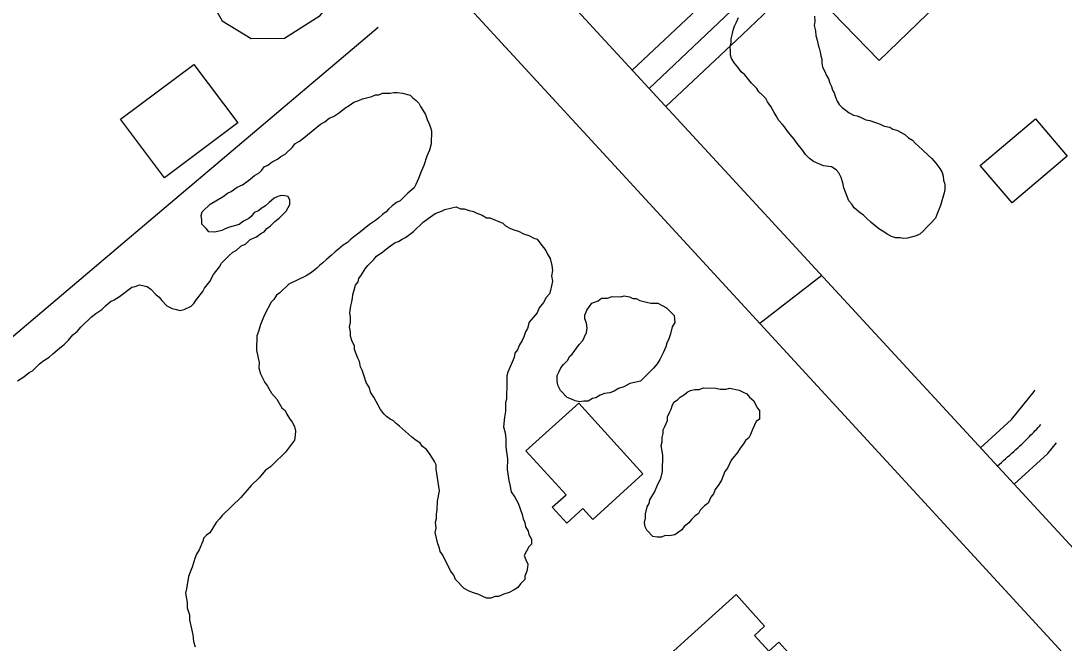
# Model space of a CAD drawing. Extents: x 3887375 to 3925618, y 296674 to 322633.
# Drawn here: x 3896989 to 3897618, y 305702 to 306078 of the extents above; entities that cross this region are included whole.
import ezdxf

# ---------------------------------------------------------------- set-up
doc = ezdxf.new("R2010")
doc.units = 0
for name, color, linetype in [('V-BLDG-OTLN', 7, 'Continuous'), ('V-RIVR-EDGE', 7, 'Continuous'), ('V-ROAD-CNTR', 7, 'Continuous'), ('V-SITE-VEGE', 7, 'Continuous'), ('V-TOPO-SHOR', 7, 'Continuous')]:
    doc.layers.add(name, color=color, linetype=linetype)

msp = doc.modelspace()

# ---------------------------------------------------------------- linework, layer by layer
at = {"layer": 'V-BLDG-OTLN'}
for points in [[(3897559.2, 306104.6), (3897506.74, 306053.9), (3897471.52, 306090.35), (3897524.01, 306141.01)], [(3897075.58, 305982.88), (3897049.03, 306018.3), (3897093.28, 306051.47), (3897119.83, 306016.05)], [(3897620.31, 305996.04), (3897587.05, 305967.81), (3897567.87, 305990.41), (3897601.13, 306018.64)], [(3897325.51, 305846.74), (3897364.3, 305804.04), (3897334.1, 305776.61), (3897328.07, 305783.24), (3897318.26, 305774.33), (3897309.54, 305783.93), (3897317.88, 305791.52), (3897293.66, 305818.11)], [(3897370.34, 305685.84), (3897420.44, 305731.15), (3897437.71, 305712.05), (3897431.59, 305706.51), (3897440.18, 305697.02), (3897446.24, 305702.5), (3897463.71, 305683.19), (3897428.74, 305651.56), (3897441.53, 305637.42), (3897415.62, 305613.99), (3897410.91, 305619.2), (3897397.97, 305607.46), (3897392.75, 305613.24), (3897391.45, 305612.07), (3897386.39, 305617.74), (3897401.65, 305631.32), (3897399.9, 305633.29), (3897409.6, 305641.91), (3897398.7, 305654.19), (3897411.08, 305665.18), (3897397.47, 305680.51), (3897384.82, 305669.28)]]:
    msp.add_lwpolyline(points, close=True, dxfattribs=at)
at = {"layer": 'V-RIVR-EDGE'}
msp.add_spline([(3894498.05, 310522.42), (3894530.03, 310496.11), (3894553.78, 310474.69), (3894579.94, 310451.31), (3894614.83, 310419.17), (3894633.24, 310400.67), (3894662.79, 310372.43), (3894685.08, 310353.44), (3894692.35, 310347.11), (3894709.79, 310328.13), (3894746.59, 310285.3), (3894785.84, 310252.18), (3894809.57, 310225.9), (3894830.41, 310205.45), (3894852.71, 310189.85), (3894866.75, 310171.85), (3894915.18, 310120.25), (3894950.06, 310083.74), (3894971.37, 310062.81), (3894999, 310039.43), (3895025.16, 310017.03), (3895052.79, 309992.68), (3895092.99, 309952.27), (3895110.91, 309932.8), (3895141.44, 309903.1), (3895188.91, 309855.88), (3895222.82, 309821.31), (3895255.75, 309784.32), (3895319.22, 309722.49), (3895350.7, 309688.42), (3895358.44, 309676.26), (3895364.73, 309669.44), (3895374.92, 309663.11), (3895388.97, 309650.44), (3895410.77, 309628.05), (3895448.54, 309583.28), (3895480.52, 309554.06), (3895503.76, 309527.78), (3895533.8, 309499.54), (3895577.4, 309454.75), (3895606.95, 309425.54), (3895653.45, 309378.81), (3895685.92, 309349.1), (3895719.83, 309314.54), (3895749.38, 309285.81), (3895790.55, 309242.49), (3895837.06, 309195.75), (3895863.69, 309164.12), (3895900.02, 309127.61), (3895944.1, 309081.37), (3895955.73, 309070.65), (3895974.63, 309054.58), (3896002.25, 309033.14), (3896032.78, 309003.93), (3896062.81, 308972.29), (3896082.67, 308950.39), (3896119.48, 308911.93), (3896139.34, 308892.46), (3896151.96, 308889.51), (3896163.12, 308883.66), (3896167.95, 308873.93), (3896170.35, 308862.27), (3896184.39, 308844.27), (3896211.03, 308816.04), (3896224.12, 308810.18), (3896236.73, 308802.37), (3896249.8, 308786.8), (3896255.61, 308776.59), (3896270.64, 308766.35), (3896280.32, 308753.22), (3896295.82, 308737.15), (3896375.27, 308661.2), (3896425.17, 308610.08), (3896464.41, 308570.65), (3896519.63, 308515.64), (3896548.69, 308483.03), (3896563.22, 308467.45), (3896597.61, 308430.94), (3896635.89, 308396.37), (3896666.41, 308365.7), (3896681.42, 308349.64), (3896712.43, 308320.42), (3896746.34, 308287.31), (3896777.36, 308260.04), (3896801.58, 308235.7), (3896820.47, 308215.26), (3896842.76, 308195.29), (3896851.46, 308181.19), (3896882.46, 308148.57), (3896918.81, 308116.43), (3896962.9, 308074.56), (3896997.76, 308033.19), (3897029.24, 307998.63), (3897042.32, 307985), (3897083.5, 307945.57), (3897107.23, 307918.31), (3897123.21, 307898.85), (3897130, 307898.83), (3897142.13, 307892.97), (3897145.99, 307882.28), (3897149.85, 307874.01), (3897162.93, 307860.38), (3897188.6, 307833.12), (3897229.29, 307788.83), (3897267.56, 307752.31), (3897300.5, 307715.81), (3897334.4, 307680.27), (3897361.53, 307651.07), (3897384.78, 307628.19), (3897411.42, 307598.98), (3897445.81, 307563.45), (3897494.26, 307516.71), (3897543.17, 307462.68), (3897584.83, 307418.38), (3897609.05, 307394.04), (3897646.83, 307355.58), (3897678.81, 307323.94), (3897715.15, 307290.34), (3897751.96, 307253.34), (3897766.97, 307236.31), (3897837.68, 307158.43), (3897886.6, 307104.4), (3897936, 307048.43), (3897965.54, 307015.34), (3898010.59, 306970.06), (3898027.54, 306949.14), (3898044.99, 306935.98), (3898063.87, 306914.08), (3898089.05, 306882.46), (3898117.14, 306854.7), (3898160.23, 306801.18), (3898195.59, 306763.7), (3898235.79, 306719.89), (3898261.46, 306693.6), (3898297.3, 306650.78), (3898332.65, 306612.33), (3898369.94, 306568.04), (3898397.54, 306534.95), (3898422.23, 306505.75), (3898462.9, 306455.14), (3898495.34, 306417.18), (3898521.97, 306382.15), (3898601.37, 306284.34), (3898652.22, 306228.37), (3898693.37, 306177.28), (3898729.68, 306130.57), (3898777.13, 306074.12), (3898825.55, 306014.26), (3898848.79, 305986.04), (3898903.98, 305917.43), (3898957.25, 305854.65), (3898984.35, 305818.16), (3899049.73, 305744.67), (3899107.84, 305679.45), (3899129.14, 305651.72), (3899142.69, 305630.31), (3899156.24, 305611.83), (3899175.12, 305587.98), (3899224.03, 305529.59), (3899255.99, 305493.57), (3899288.9, 305449.3), (3899312.61, 305415.24), (3899375.55, 305336.9), (3899410.9, 305296.02), (3899442.85, 305252.24), (3899470.43, 305211.86), (3899531.42, 305133.52), (3899579.35, 305071.24), (3899616.14, 305025.99), (3899647.13, 304986.09), (3899690.7, 304931.1), (3899729.41, 304876.62), (3899753.62, 304846.93), (3899770.56, 304821.64), (3899817.5, 304755.48), (3899845.56, 304713.16), (3899868.3, 304677.16), (3899889.6, 304650.4), (3899911.39, 304623.64), (3899955.44, 304569.14), (3899987.39, 304526.81), (3900012.56, 304494.21), (3900025.63, 304476.21), (3900037.24, 304456.75), (3900061.94, 304431.93), (3900070.67, 304424.13), (3900074.53, 304414.41), (3900074.99, 304404.21), (3900073.03, 304397.9), (3900071.55, 304388.68), (3900071.54, 304383.82), (3900075.9, 304378.96), (3900087.05, 304374.07), (3900096.26, 304367.74), (3900108.39, 304362.37), (3900117.11, 304353.6), (3900140.84, 304326.35), (3900165.54, 304299.09), (3900226.07, 304227.55), (3900277.87, 304164.29), (3900319.98, 304105.91), (3900352.41, 304062.61), (3900384.36, 304023.2), (3900411.47, 303988.16), (3900438.1, 303954.1), (3900462.8, 303926.85), (3900556.24, 303812.49), (3900597.89, 303762.85), (3900633.71, 303716.63), (3900652.59, 303691.33), (3900701.96, 303626.62), (3900774.57, 303530.77), (3900849.12, 303437.34), (3900903.35, 303371.16), (3900928.05, 303343.42), (3900948.87, 303317.63), (3901001.17, 303258.26), (3901038.95, 303216.88), (3901074.78, 303173.09), (3901092.2, 303147.31), (3901171.6, 303050.47), (3901205, 303008.62), (3901238.41, 302968.23), (3901274.74, 302927.83), (3901303.3, 302893.77), (3901343.98, 302847.53), (3901366.73, 302816.4), (3901404.5, 302770.17), (3901454.38, 302715.17), (3901507.18, 302659.19), (3901551.73, 302608.09), (3901584.66, 302570.61), (3901650.02, 302491.29), (3901680.99, 302443.62), (3901717.76, 302388.17), (3901785.52, 302298.16), (3901789.55, 302293.3)], degree=3, dxfattribs=at)
at = {"layer": 'V-ROAD-CNTR'}
for points in [[(3894371.05, 309296.79), (3895247.1, 308350.16), (3895855.91, 307682.01), (3896518.9, 306958), (3897377.51, 306026.63), (3898170.2, 305166.42), (3899138.1, 304112.58), (3899638.53, 303569.43)], [(3894332.83, 309265.64), (3895354.36, 308156.78), (3896156.88, 307283.54), (3897344.8, 305992.84), (3898830.34, 304376.58), (3899598.23, 303541.09)], [(3897105.89, 306252.43), (3897073.02, 306208.93), (3897072.4, 306185.69), (3897078.39, 306158.53), (3897085.5, 306133.04), (3897093.94, 306106.27), (3897110.31, 306077.84), (3897127.9, 306067), (3897147.94, 306067.39), (3897169.51, 306080.96), (3897185.27, 306100.99), (3897217.19, 306131.49)], [(3897378.14, 306025.95), (3897424.11, 306069.29), (3897483.29, 306125.79), (3897504.07, 306147.46), (3897515.31, 306173.16), (3897513.63, 306195.58), (3897505.51, 306208.29), (3897497.98, 306219.88)], [(3897367.97, 306036.98), (3897413.78, 306080.17), (3897472.69, 306136.41), (3897491.39, 306155.91), (3897500.08, 306175.76), (3897498.95, 306190.68), (3897492.89, 306200.17), (3897485.4, 306211.72)], [(3897357.81, 306048.01), (3897403.46, 306091.05), (3897462.09, 306147.04), (3897478.72, 306164.37), (3897484.84, 306178.35), (3897484.28, 306185.79), (3897480.28, 306192.05), (3897472.82, 306203.55)], [(3897472.14, 305923.94), (3897434.75, 305894.97)], [(3897568.03, 305819.9), (3897586.62, 305837.01), (3897600.3, 305853.88), (3897600.71, 305854.84)], [(3897588.35, 305797.83), (3897608.54, 305816.41), (3897613.84, 305822.94)]]:
    msp.add_lwpolyline(points, dxfattribs=at)
msp.add_spline([(3897578.19, 305808.86), (3897597.58, 305826.71), (3897604.44, 305833.91)], degree=3, dxfattribs=at)
at = {"layer": 'V-SITE-VEGE'}
for points in [[(3897541, 305991.77), (3897543.4, 305988.59), (3897544.77, 305986.13), (3897545.44, 305984.02), (3897545.75, 305981.57), (3897546.42, 305979.11), (3897546.38, 305975.97), (3897546, 305973.88), (3897543.79, 305966.22), (3897543.07, 305964.13), (3897541.99, 305961.7), (3897540.89, 305958.57), (3897538.05, 305955.46), (3897535.58, 305953.05), (3897533.44, 305950.63), (3897531.32, 305948.91), (3897529.21, 305947.89), (3897523.95, 305946.57), (3897521.5, 305946.25), (3897519.41, 305946.63), (3897516.61, 305946.67), (3897514.17, 305947.4), (3897511.75, 305948.83), (3897509.67, 305950.26), (3897506.55, 305952.05), (3897502.06, 305955.95), (3897498.95, 305958.79), (3897497.23, 305960.56), (3897495.49, 305961.64), (3897491.69, 305964.84), (3897490.32, 305966.95), (3897488.6, 305969.07), (3897485.57, 305976.8), (3897484.91, 305979.96), (3897483.91, 305983.12), (3897482.55, 305985.93), (3897480.82, 305987.71), (3897478.05, 305989.49), (3897473.17, 305990.26), (3897470.39, 305991.34), (3897467.26, 305992.79), (3897464.84, 305994.56), (3897462.42, 305997.04), (3897460.71, 305999.52), (3897457.27, 306003.76), (3897455.56, 306006.23), (3897454.18, 306007.99), (3897451.43, 306011.18), (3897449.72, 306013.65), (3897448.34, 306015.41), (3897446.28, 306017.54), (3897444.57, 306020.36), (3897443.55, 306022.47), (3897441.5, 306025.99), (3897439.44, 306028.82), (3897438.42, 306030.93), (3897436.7, 306032.7), (3897434.28, 306034.83), (3897432.91, 306036.95), (3897429.81, 306040.14), (3897425.68, 306045.09), (3897423.61, 306046.86), (3897421.55, 306049.69), (3897419.49, 306052.16), (3897417.78, 306054.98), (3897417.11, 306057.09), (3897417.14, 306059.54), (3897416.82, 306061.99), (3897417.56, 306064.77), (3897417.59, 306066.87), (3897418.33, 306070.01), (3897418.71, 306072.1), (3897419.44, 306074.54), (3897420.52, 306076.62), (3897421.96, 306079.74)], [(3897467.76, 306080.52), (3897468.07, 306077.36), (3897467.69, 306074.92), (3897468.34, 306071.77), (3897468.65, 306068.97), (3897469.31, 306066.16), (3897469.97, 306063.36), (3897470.65, 306061.25), (3897471.31, 306058.79), (3897471.63, 306056.69), (3897472.3, 306054.59), (3897472.27, 306052.14), (3897472.58, 306049.69), (3897473.95, 306047.22), (3897474.96, 306044.76), (3897476.33, 306042.65), (3897477, 306040.19), (3897478.02, 306038.08), (3897478.69, 306035.97), (3897479.71, 306034.21), (3897480.38, 306031.75), (3897481.39, 306029.29), (3897482.76, 306027.18), (3897484.48, 306025.41), (3897486.91, 306023.62), (3897488.64, 306022.2), (3897491.41, 306020.77), (3897493.5, 306020.39), (3897495.94, 306019.31), (3897498.71, 306017.87), (3897501.16, 306017.49), (3897507.42, 306015.3), (3897509.85, 306014.22), (3897513.33, 306013.48), (3897515.07, 306012.4), (3897517.5, 306011.67), (3897522.36, 306009.16), (3897524.43, 306007.03), (3897526.86, 306005.6), (3897528.58, 306003.83), (3897533.07, 305999.92), (3897536.52, 305996.38), (3897538.59, 305994.6), (3897541, 305991.77)], [(3897131, 305947.24), (3897133.64, 305949.29), (3897135.75, 305950.32), (3897137.35, 305952.39), (3897139.47, 305953.93), (3897142.12, 305956.51), (3897144.76, 305958.57), (3897149.01, 305962.7), (3897151.16, 305966.85), (3897151.2, 305969.47), (3897150.18, 305971.58), (3897148.09, 305972.13), (3897146, 305972.16), (3897143.9, 305971.66), (3897141.79, 305970.65), (3897138.61, 305968.07), (3897136.49, 305966.01), (3897133.85, 305964.47), (3897132.26, 305962.93), (3897129.63, 305961.91), (3897128.03, 305959.84), (3897126.44, 305958.29), (3897123.27, 305956.77), (3897120.63, 305954.71), (3897114.85, 305953.22), (3897112.22, 305952.21), (3897110.11, 305951.19), (3897105.91, 305950.2), (3897102.25, 305950.25), (3897100.7, 305952.36), (3897098.12, 305955.02), (3897098.16, 305957.64), (3897097.67, 305960.26), (3897098.22, 305962.35), (3897103, 305966.99), (3897110.92, 305971.59), (3897113.56, 305973.65), (3897115.67, 305974.67), (3897119.37, 305977.24), (3897122.53, 305978.76), (3897126.23, 305981.33), (3897129.94, 305984.42), (3897132.58, 305985.96), (3897134.17, 305987.51), (3897135.77, 305989.58), (3897137.88, 305990.6), (3897140.52, 305992.65), (3897143.68, 305994.18), (3897145.8, 305995.72), (3897148.43, 305997.26), (3897152.68, 306001.38), (3897154.28, 306003.46), (3897156.92, 306004.99), (3897159.56, 306007.05), (3897169.62, 306015.29), (3897172.26, 306016.82), (3897174.91, 306018.88), (3897177.54, 306019.89), (3897181.24, 306022.46), (3897184.42, 306025.03), (3897187.06, 306026.57), (3897189.7, 306028.62), (3897192.85, 306029.63), (3897194.96, 306030.64), (3897200.74, 306032.14), (3897202.85, 306033.16), (3897204.94, 306033.12), (3897207.05, 306034.14), (3897211.76, 306034.08), (3897213.86, 306034.57), (3897215.96, 306034.54), (3897219.09, 306033.98), (3897223.79, 306032.87), (3897225.33, 306031.28), (3897227.41, 306029.68), (3897228.96, 306028.08), (3897229.97, 306025.98), (3897231.52, 306023.86), (3897233.05, 306021.22)], [(3897233.05, 306021.22), (3897234.06, 306018.07), (3897235.07, 306015.96), (3897236.08, 306013.33), (3897236.58, 306011.23), (3897236.47, 306003.38), (3897235.37, 305999.73), (3897233.75, 305996.08), (3897232.1, 305990.35), (3897230.48, 305986.71), (3897228.85, 305982.54), (3897227.23, 305978.9), (3897226.16, 305976.82), (3897222.45, 305973.73), (3897217.68, 305969.08), (3897215.57, 305968.07), (3897212.92, 305966.01), (3897210.8, 305963.94), (3897209.21, 305962.39), (3897207.09, 305960.85), (3897204.97, 305958.79), (3897202.86, 305957.25), (3897199.16, 305954.68), (3897192.8, 305949.53), (3897190.69, 305947.99), (3897187.51, 305945.41), (3897185.92, 305943.87), (3897183.28, 305942.33), (3897180.63, 305939.75), (3897178.51, 305938.21), (3897176.39, 305936.15), (3897173.21, 305933.57), (3897171.09, 305931.51), (3897168.98, 305929.96), (3897167.38, 305928.41), (3897164.21, 305925.84), (3897161.04, 305923.79), (3897150.5, 305918.7), (3897145.19, 305913.54), (3897143.08, 305912), (3897141.47, 305909.4), (3897139.88, 305907.85), (3897136.12, 305900.58), (3897133.41, 305894.33), (3897132.31, 305890.16), (3897131.23, 305887.55), (3897131.19, 305884.94), (3897131.15, 305881.8), (3897131.1, 305878.65), (3897131.59, 305876.03), (3897132.08, 305873.93), (3897132.57, 305871.31), (3897132.53, 305868.17), (3897133.53, 305864.49), (3897136.07, 305859.22), (3897137.61, 305857.1), (3897140.17, 305852.88), (3897143.26, 305849.17), (3897146.33, 305843.9), (3897148.4, 305842.3), (3897149.42, 305840.19), (3897150.96, 305837.55), (3897152.5, 305835.43), (3897154.03, 305832.8), (3897154.52, 305830.17), (3897154.48, 305827.55), (3897153.92, 305824.42), (3897148.58, 305817.17), (3897141.15, 305809.94), (3897139.56, 305808.39), (3897136.39, 305806.34), (3897132.66, 305801.68), (3897127.89, 305797.03), (3897121.51, 305789.79), (3897110.37, 305778.95), (3897108.77, 305776.88), (3897106.65, 305774.81), (3897102.9, 305768.58), (3897100.78, 305767.04), (3897099.19, 305765.49), (3897098.64, 305763.41), (3897096.47, 305758.2), (3897094.86, 305755.61), (3897093.78, 305753), (3897093.23, 305750.92), (3897092.14, 305747.79), (3897091.05, 305744.66), (3897089.97, 305742.06), (3897088.82, 305734.75), (3897088.26, 305732.14), (3897089.23, 305726.37), (3897089.18, 305723.23), (3897090.7, 305719.02), (3897090.65, 305715.88), (3897092.63, 305706.95), (3897093.09, 305702.76), (3897094.09, 305699.6)], [(3897240.25, 305787.53), (3897241.39, 305793.79), (3897239.96, 305804.28), (3897239.47, 305806.91), (3897239.51, 305809.52), (3897238.49, 305811.63), (3897236.95, 305814.27), (3897235.41, 305816.39), (3897233.35, 305819.03), (3897231.28, 305820.63), (3897229.74, 305822.74), (3897226.63, 305824.88), (3897224.56, 305826.48), (3897217.31, 305832.86), (3897215.24, 305834.46), (3897213.69, 305836.05), (3897211.62, 305837.13), (3897209.54, 305838.73), (3897207.99, 305840.32), (3897205.94, 305842.97), (3897201.85, 305850.35), (3897199.8, 305853.52), (3897199.31, 305856.14), (3897197.26, 305859.31), (3897196.26, 305862.47), (3897194.74, 305866.68), (3897193.73, 305868.78), (3897193.25, 305871.93), (3897192.23, 305874.04), (3897190.21, 305879.3), (3897190.24, 305881.4), (3897188.7, 305884.04), (3897187.7, 305887.19), (3897187.73, 305889.81), (3897187.25, 305892.96), (3897187.81, 305895.57), (3897187.86, 305898.71), (3897187.37, 305901.33), (3897187.95, 305905.51), (3897188.51, 305908.12), (3897189.06, 305910.21), (3897189.09, 305912.3), (3897190.74, 305918.04), (3897192.34, 305920.11), (3897192.89, 305922.19), (3897194.49, 305924.27), (3897196.63, 305927.9), (3897198.23, 305929.98), (3897201.94, 305933.59), (3897203.55, 305935.66), (3897207.24, 305938.23), (3897210.42, 305940.8), (3897214.65, 305943.89), (3897216.75, 305944.38), (3897218.87, 305945.92), (3897220.97, 305946.94), (3897225.74, 305950.54), (3897231.57, 305956.22), (3897234.74, 305958.27), (3897238.97, 305961.35), (3897242.66, 305962.87), (3897244.77, 305963.89), (3897251.59, 305965.36), (3897254.2, 305964.28), (3897256.29, 305964.25), (3897259.41, 305963.16)], [(3897259.41, 305963.16), (3897262.02, 305962.6), (3897264.1, 305961.53), (3897267.23, 305960.44), (3897269.82, 305958.83), (3897271.92, 305958.8), (3897279.73, 305955.55), (3897281.27, 305953.96), (3897284.39, 305952.35), (3897287, 305951.27), (3897289.08, 305950.72), (3897292.2, 305949.1), (3897295.33, 305948.01), (3897298.45, 305946.4), (3897300.53, 305945.85), (3897302.08, 305943.73), (3897305.67, 305938.97), (3897306.69, 305936.86), (3897308.23, 305934.22), (3897309.22, 305930.02), (3897309.7, 305926.88), (3897309.13, 305923.74), (3897309.61, 305920.59), (3897308.48, 305914.85), (3897307.93, 305912.76), (3897305.81, 305910.7), (3897304.2, 305907.58), (3897301.54, 305904.48), (3897300.45, 305901.35), (3897295.66, 305895.66), (3897294.56, 305892.01), (3897293.48, 305889.93), (3897292.39, 305886.8), (3897291.32, 305884.72), (3897289.71, 305882.13), (3897288.62, 305879), (3897287.02, 305876.93), (3897286.46, 305874.32), (3897282.68, 305865.47), (3897282.12, 305863.38), (3897282.07, 305859.72), (3897281.93, 305849.25), (3897281.38, 305847.17), (3897281.31, 305841.93), (3897280.73, 305838.28), (3897280.13, 305832.53), (3897281.13, 305828.85), (3897281.6, 305825.17), (3897281.54, 305820.46), (3897282.02, 305817.32), (3897282.48, 305813.12), (3897282.4, 305806.84), (3897283.35, 305800.02), (3897283.84, 305797.4), (3897284.83, 305793.2), (3897286.88, 305790.03), (3897288.92, 305786.33), (3897291.45, 305779.5), (3897291.93, 305776.87), (3897292.95, 305774.76), (3897293.44, 305772.14), (3897294.97, 305769.5), (3897295.47, 305767.4), (3897297, 305764.76), (3897296.96, 305761.62), (3897295.37, 305760.07), (3897292.68, 305754.87), (3897293.69, 305752.24), (3897294.7, 305749.61), (3897294.67, 305747.52), (3897294.12, 305745.43), (3897293.03, 305742.3), (3897293, 305740.21), (3897290.35, 305737.63), (3897288.75, 305735.56), (3897286.63, 305734.02), (3897283.47, 305732.49), (3897280.31, 305731.48), (3897277.16, 305729.96), (3897275.06, 305729.98), (3897272.43, 305728.98), (3897269.81, 305729.01), (3897267.73, 305730.09), (3897265.13, 305731.17), (3897262, 305732.26), (3897259.4, 305733.34), (3897256.28, 305734.96), (3897251.12, 305740.26), (3897250.11, 305742.89), (3897248.05, 305745.54), (3897243.47, 305755.02), (3897241.93, 305757.14), (3897241.43, 305759.24), (3897240.42, 305761.87), (3897238.95, 305768.7), (3897239.5, 305771.31), (3897239.03, 305774.98), (3897239.58, 305777.07), (3897239.62, 305779.68), (3897240.18, 305782.29), (3897240.25, 305787.53)], [(3896986.88, 305860.22), (3896990.58, 305862.79), (3896993.76, 305865.36), (3896995.87, 305866.38), (3897000.11, 305870.51), (3897002.76, 305872.57), (3897005.93, 305874.61), (3897008.05, 305876.68), (3897010.7, 305878.74), (3897012.29, 305880.29), (3897014.93, 305882.34), (3897017.59, 305884.93), (3897020.25, 305888.03), (3897022.89, 305890.09), (3897025.02, 305892.68), (3897031.39, 305898.87), (3897034.04, 305900.93), (3897037.74, 305903.49), (3897039.86, 305905.56), (3897043.03, 305908.14), (3897045.14, 305909.15), (3897048.31, 305911.2), (3897055.72, 305916.86), (3897057.82, 305917.35), (3897060.45, 305918.37), (3897065.15, 305917.25), (3897067.22, 305915.66), (3897070.31, 305912.47), (3897072.39, 305910.87), (3897073.93, 305908.76), (3897077.03, 305905.58), (3897080.15, 305903.96), (3897082.76, 305903.4), (3897084.84, 305902.85), (3897087.47, 305903.34), (3897091.68, 305905.38), (3897093.27, 305906.92), (3897094.88, 305909.52), (3897098.61, 305914.18), (3897099.69, 305916.26), (3897102.88, 305920.4), (3897105.04, 305924.56), (3897108.76, 305929.22), (3897109.84, 305931.3), (3897111.43, 305932.85), (3897114.61, 305935.94), (3897116.73, 305938.01), (3897118.85, 305939.03), (3897121.5, 305941.61), (3897124.66, 305943.14), (3897127.31, 305945.72), (3897131, 305947.24)]]:
    msp.add_lwpolyline(points, dxfattribs=at)
for points in [[(3897383.6, 305895.5), (3897382, 305892.9), (3897380.89, 305888.73), (3897379.81, 305885.6), (3897378.72, 305883), (3897378.17, 305880.91), (3897376.55, 305877.27), (3897374.4, 305873.11), (3897372.79, 305870.52), (3897370.66, 305867.93), (3897362.7, 305860.18), (3897356.4, 305858.7), (3897352.71, 305856.66), (3897349.55, 305855.65), (3897346.91, 305854.12), (3897344.28, 305853.11), (3897341.13, 305852.63), (3897338.5, 305851.62), (3897335.87, 305850.08), (3897333.76, 305849.59), (3897331.13, 305848.05), (3897328.51, 305848.09), (3897325.88, 305847.6), (3897323.27, 305848.16), (3897321.2, 305849.24), (3897318.59, 305850.32), (3897314.46, 305854.56), (3897312.94, 305857.73), (3897312.45, 305860.35), (3897312.49, 305863.49), (3897313.57, 305865.57), (3897314.65, 305868.17), (3897316.25, 305870.25), (3897318.9, 305872.83), (3897319.98, 305874.91), (3897321.57, 305876.45), (3897325.84, 305882.15), (3897327.96, 305884.74), (3897329.04, 305886.82), (3897330.12, 305889.42), (3897330.68, 305892.04), (3897330.2, 305895.18), (3897329.19, 305897.82), (3897329.22, 305899.91), (3897330.31, 305903.03), (3897333.51, 305907.18), (3897337.19, 305908.7), (3897339.31, 305910.24), (3897342.97, 305910.19), (3897345.6, 305911.2), (3897350.84, 305911.13), (3897352.94, 305911.62), (3897356.07, 305911.05), (3897358.15, 305909.98), (3897360.24, 305909.95), (3897362.32, 305908.88), (3897366.5, 305907.77), (3897369.11, 305907.21), (3897373.29, 305907.16), (3897378.49, 305904.47), (3897383.14, 305899.69)], [(3897434.63, 305837.21), (3897432.52, 305835.67), (3897430.36, 305830.99), (3897429.27, 305827.86), (3897428.19, 305825.78), (3897426.08, 305824.24), (3897425, 305822.16), (3897422.87, 305819.57), (3897421.27, 305816.98), (3897417.54, 305812.32), (3897416.46, 305810.24), (3897415.38, 305807.63), (3897413.78, 305805.56), (3897411.61, 305800.36), (3897410.01, 305797.76), (3897407.87, 305794.65), (3897406.79, 305792.05), (3897405.19, 305789.97), (3897403.57, 305786.33), (3897401.45, 305784.79), (3897398.8, 305782.21), (3897397.73, 305780.13), (3897395.61, 305778.59), (3897393.49, 305776.52), (3897391.89, 305774.45), (3897389.24, 305772.39), (3897387.65, 305770.32), (3897383.42, 305767.24), (3897380.27, 305766.76), (3897377.65, 305766.79), (3897375.54, 305765.78), (3897372.92, 305765.82), (3897370.31, 305766.37), (3897366.7, 305770.09), (3897365.68, 305772.2), (3897365.2, 305774.82), (3897365.75, 305777.43), (3897365.79, 305780.04), (3897366.89, 305784.22), (3897367.97, 305786.3), (3897368.52, 305788.38), (3897369.6, 305790.46), (3897371.21, 305793.06), (3897373.37, 305798.26), (3897374.98, 305801.38), (3897376.09, 305805.56), (3897376.23, 305815.5), (3897375.26, 305821.27), (3897375.81, 305823.36), (3897375.84, 305825.98), (3897376.4, 305828.58), (3897376.43, 305830.68), (3897377.51, 305832.76), (3897379.13, 305836.4), (3897379.16, 305838.49), (3897380.24, 305841.1), (3897381.32, 305843.18), (3897381.87, 305845.26), (3897382.94, 305847.34), (3897385.06, 305848.88), (3897386.65, 305850.43), (3897389.29, 305851.96), (3897390.88, 305853.52), (3897392.99, 305854.53), (3897395.61, 305855.02), (3897398.23, 305854.98), (3897400.86, 305856), (3897408.19, 305855.9), (3897410.8, 305855.33), (3897414.46, 305855.29), (3897416.56, 305855.78), (3897422.31, 305854.66), (3897424.39, 305853.58), (3897426.99, 305852.5), (3897428.53, 305850.38), (3897431.12, 305848.25), (3897433.16, 305844.04), (3897434.7, 305842.44)]]:
    msp.add_lwpolyline(points, close=True, dxfattribs=at)
at = {"layer": 'V-TOPO-SHOR'}
msp.add_lwpolyline([(3897204.4, 306073.72), (3897052.92, 305945.38), (3896811.18, 305740.55), (3896780.13, 305708.83)], dxfattribs=at)

doc.saveas('drawing.dxf')
